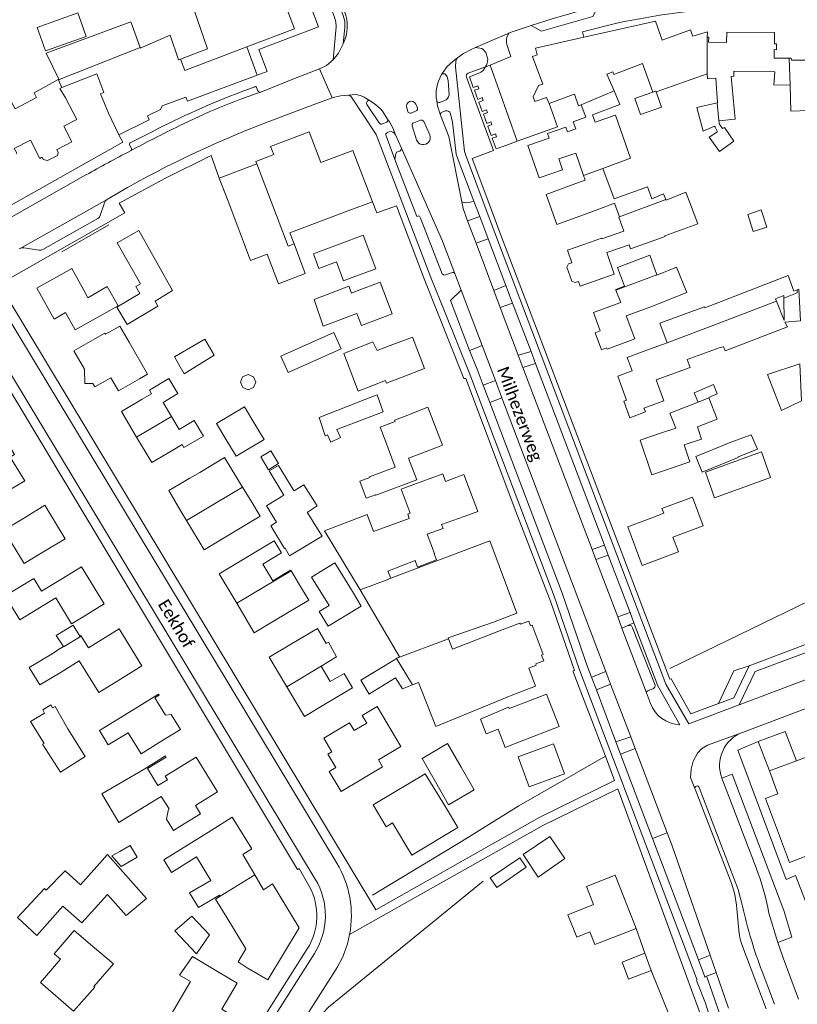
# Model space of a CAD drawing. Extents: x 177628 to 188968, y 384226 to 390673.
# Tile 260 of 393: x 183759 to 183919, y 387148 to 387351. Entities that reach past the tile are written whole.
import ezdxf

# ---------------------------------------------------------------- set-up
doc = ezdxf.new("R2010")
doc.units = 0
for name, color, linetype, lineweight in [('B-VH-FPAD-GD', 8, 'Continuous', 13), ('B01_D', 14, 'Continuous', 9), ('B01_F', 14, 'Continuous', 9), ('B01_T', 14, 'Continuous', 9), ('B02_D', 14, 'Continuous', 9), ('B02_F', 14, 'Continuous', 9), ('B02_T', 14, 'Continuous', 9), ('B07_D', 14, 'Continuous', 9), ('B11_F', 14, 'Continuous', 9), ('B11_S', 14, 'Continuous', 9), ('B14_F', 14, 'Continuous', 9), ('T03_T', 253, 'Continuous', 9), ('T04_F', 253, 'HAAG', 9), ('T04_T', 253, 'HAAG', 9), ('T05_F', 253, 'Continuous', 9), ('T22_F', 253, 'Continuous', 9), ('V00_F', 8, 'Continuous', 9), ('V00_T', 8, 'Continuous', 9), ('Z06', 7, 'Continuous', 9)]:
    doc.layers.add(name, color=color, linetype=linetype, lineweight=lineweight)
doc.styles.add('Legend', font='calibri.ttf')
doc.linetypes.add('HAAG', pattern='A,4,-1,[5,TOPOCAD.SHX,S=0.35,R=0,X=-0.35,Y=-0.35],-1', length=6)

msp = doc.modelspace()

# ---------------------------------------------------------------- linework, layer by layer
at = {"layer": 'B-VH-FPAD-GD', "flags": 128}
for points in [[(183904.286, 387141.312), (183902.862, 387145.836), (183899.948, 387154.109)], [(183897.831, 387153.392), (183899.674, 387148.679), (183900.3, 387146.723), (183900.93, 387144.745), (183902.006, 387140.946), (183900.38, 387137.112), (183896.67, 387136.537)]]:
    msp.add_lwpolyline(points, dxfattribs=at)
at = {"layer": 'B01_D', "linetype": 'Continuous'}
for points in [[(183880.623, 387340.464), (183880.834, 387339.898)], [(183920.683, 387339.074), (183920.912, 387332.498), (183917.283, 387332.372), (183917.098, 387337.697)], [(183872.139, 387335.625), (183872.746, 387335.851)], [(183878.577, 387320.558), (183884.28, 387322.65), (183881.184, 387331.554), (183876.975, 387330.089)], [(183873.007, 387328.707), (183871.311, 387328.117), (183870.98, 387329.067)], [(183870.287, 387320.292), (183869.514, 387322.513), (183872.999, 387323.726), (183874.608, 387319.102)], [(183871.504, 387316.873), (183874.96, 387318.118)], [(183880.91, 387314.32), (183887.786, 387316.753), (183888.653, 387314.303)], [(183826.308, 387311.87), (183814.159, 387307.266), (183815.012, 387305.02)], [(183877.74, 387312.177), (183873.809, 387310.747)], [(183876.002, 387305.389), (183878.298, 387306.206), (183878.358, 387306.037), (183882.874, 387307.648), (183881.843, 387310.538)], [(183891.341, 387306.705), (183891.397, 387306.547), (183884.272, 387304.026), (183883.981, 387304.849), (183879.374, 387303.22), (183880.933, 387298.812), (183878.792, 387298.051)], [(183824.533, 387305.023), (183819.032, 387302.967), (183820.129, 387299.973), (183823.75, 387301.299), (183825.173, 387297.415), (183826.952, 387298.083)], [(183771.724, 387295.473), (183772.587, 387293.903)], [(183828.027, 387295.345), (183826.83, 387294.887)], [(183881.335, 387292.644), (183882.26, 387292.984)], [(183888.085, 387291.942), (183883.385, 387290.199), (183885.145, 387285.454), (183884.297, 387285.139)], [(183827.95, 387290.7), (183828.882, 387288.221), (183830.337, 387288.767)], [(183774.034, 387285.482), (183776.093, 387286.672), (183776.244, 387286.411), (183779.158, 387288.095), (183781.086, 387284.759)], [(183834.829, 387284.109), (183832.121, 387283.076)], [(183902.742, 387283.698), (183895.953, 387281.226), (183896.549, 387279.588), (183889.514, 387277.028), (183891.089, 387272.7), (183887.024, 387271.221), (183887.318, 387270.413)], [(183891.796, 387284.672), (183887.966, 387283.266)], [(183783.763, 387273.043), (183785.682, 387274.177), (183785.241, 387274.923), (183789.274, 387277.31), (183791.113, 387274.203), (183788.053, 387272.392), (183789.769, 387269.493)], [(183833.845, 387276.863), (183834.035, 387276.364), (183837.254, 387277.594)], [(183892.384, 387270.154), (183898.158, 387272.436)], [(183789.769, 387269.493), (183791.34, 387266.838), (183794.456, 387268.682), (183796.364, 387265.458), (183792.334, 387263.073), (183791.969, 387263.689), (183790.089, 387262.584)], [(183837.867, 387269.581), (183835.719, 387268.745), (183835.832, 387268.454), (183832.73, 387267.256), (183833.962, 387264.067)], [(183893.602, 387267.078), (183890.882, 387266.176)], [(183893.453, 387259.131), (183896.465, 387260.129), (183895.286, 387263.635), (183898.877, 387264.842), (183898.033, 387267.353)], [(183838.574, 387260.871), (183840.946, 387261.789)], [(183793.567, 387256.771), (183795.631, 387257.959)], [(183792.852, 387248.069), (183791.705, 387249.96), (183789.221, 387254.26), (183793.567, 387256.771)], [(183897.041, 387252.903), (183899.249, 387246.999), (183892.982, 387244.656)], [(183806.299, 387251.816), (183808.022, 387248.976), (183796.531, 387242.005), (183792.852, 387248.069)], [(183888.313, 387248.509), (183891.102, 387249.558), (183890.729, 387250.556)], [(183759.528, 387248.636), (183755.317, 387246.089), (183759.504, 387239.197), (183763.667, 387241.729)], [(183812.415, 387241.396), (183808.587, 387239.115), (183810.636, 387235.677)], [(183771.603, 387228.269), (183769.243, 387226.83), (183765.985, 387232.166), (183758.567, 387227.637), (183755.538, 387232.585), (183761.449, 387236.142), (183763.061, 387233.498), (183767, 387235.896)], [(183816.557, 387234.151), (183818.046, 387231.653), (183811.119, 387227.527)], [(183779.265, 387215.394), (183783.723, 387218.171), (183779, 387225.754), (183772.702, 387221.831), (183771.191, 387224.257)], [(183814.161, 387222.474), (183819.811, 387225.829), (183821.648, 387222.741)], [(183766.877, 387221.726), (183764.861, 387220.442)], [(183767.547, 387222.143), (183766.877, 387221.726)], [(183767.092, 387216.871), (183770.792, 387219.175), (183774.858, 387212.646), (183779.265, 387215.394)], [(183822.447, 387214.89), (183825.301, 387216.588), (183827.068, 387213.619), (183821.51, 387210.322)], [(183862.4, 387210.544), (183859.301, 387209.343), (183859.182, 387209.654), (183853.422, 387207.174), (183854.566, 387204.178), (183857.031, 387205.119)], [(183782.787, 387209.629), (183774.978, 387204.806), (183776.791, 387201.866), (183780.849, 387204.368), (183783.529, 387200.022), (183787.289, 387202.353)], [(183835.532, 387192.055), (183842.028, 387195.933), (183846.202, 387189.106)], [(183784.151, 387189.085), (183787.703, 387191.269)], [(183797.926, 387184.256), (183788.196, 387178.238), (183789.812, 387175.626), (183794.97, 387178.817)], [(183799.802, 387170.721), (183798.844, 387170.127), (183801.205, 387166.318)], [(183876.655, 387168.981), (183871.398, 387166.911), (183873.217, 387162.292), (183875.927, 387163.359), (183876.95, 387160.761), (183880.49, 387162.16)], [(183805.128, 387159.85), (183803.525, 387157.19), (183805.347, 387155.979)], [(183798.953, 387155.402), (183794.093, 387158.292), (183791.444, 387154.485), (183793.723, 387153.136), (183789.02, 387145.23)]]:
    msp.add_lwpolyline(points, dxfattribs=at)
at = {"layer": 'B01_F', "linetype": 'Continuous'}
for points in [[(183776.853, 387331.914), (183775.195, 387335.896), (183775.855, 387336.216), (183774.405, 387340.005), (183767.233, 387337.196)], [(183900.046, 387340.03), (183900.08, 387339.024)], [(183767.233, 387337.196), (183766.833, 387337.039), (183767.985, 387335.086)], [(183873.007, 387328.707), (183872.483, 387330.132), (183875.084, 387331.089)], [(183876.426, 387331.582), (183876.975, 387330.089)], [(183772.587, 387293.903), (183776.552, 387296.264), (183778.826, 387292.257), (183769.964, 387287.327)], [(183819.168, 387293.571), (183826.261, 387296.304), (183826.83, 387294.887)], [(183882.26, 387292.984), (183881.258, 387295.528)], [(183825.288, 387282.472), (183831.222, 387284.842), (183832.121, 387283.076)], [(183833.845, 387276.863), (183828.189, 387274.706)], [(183893.602, 387267.078), (183892.384, 387270.154)], [(183800.716, 387261.074), (183795.631, 387257.959)], [(183838.574, 387260.871), (183840.297, 387256.42), (183831.837, 387253.271)], [(183841.004, 387255.98), (183837.041, 387254.525)], [(183850.018, 387248.896), (183845.394, 387247.249), (183845.676, 387246.453), (183842.43, 387245.264), (183843.948, 387241.271), (183843.823, 387241.208), (183844.352, 387239.967), (183840.435, 387238.454)], [(183850.599, 387242.114), (183834.908, 387236.191)], [(183846.811, 387223.682), (183846.727, 387223.905), (183856.079, 387227.164)], [(183861.612, 387226.698), (183863.331, 387227.345), (183863.7, 387226.365), (183864.031, 387226.49), (183866.317, 387220.448), (183865.975, 387220.319), (183866.412, 387219.158), (183864.749, 387218.532)], [(183856.983, 387225.214), (183847.608, 387221.575), (183846.811, 387223.682)], [(183860.045, 387212.148), (183844.172, 387205.652)], [(183773.84, 387152.136), (183777.853, 387156.783), (183773.548, 387160.434)]]:
    msp.add_lwpolyline(points, dxfattribs=at)
at = {"layer": 'B01_T', "linetype": 'Continuous'}
for points in [[(183808.028, 387354.027), (183812.64, 387355.8), (183815.1, 387349.28), (183805.3, 387345.57)], [(183874.653, 387347.563), (183880.58, 387348.88)], [(183900.057, 387347.553), (183900.353, 387347.574), (183900.329, 387346.544), (183904.046, 387346.473), (183904.075, 387348.629), (183913.9, 387348.536), (183913.87, 387346.24), (183914.31, 387346.228), (183914.294, 387344.99), (183913.832, 387345.035), (183913.852, 387343.245), (183916.903, 387343.279)], [(183867.526, 387333.918), (183866.98, 387335.16), (183864.55, 387334.33), (183864.22, 387335.3), (183865.3, 387337.62), (183866.2, 387337.93), (183864.1, 387343.59), (183865.02, 387343.93), (183864.69, 387345.35), (183874.653, 387347.563)], [(183916.903, 387343.279), (183917.36, 387343.284), (183917.38, 387342.85), (183920.592, 387342.857), (183920.65, 387346.528), (183928.565, 387346.481), (183928.535, 387341.419)], [(183805.3, 387345.57), (183807.43, 387339.75)], [(183807.43, 387339.75), (183793.06, 387334.42), (183792.73, 387335.2), (183787.85, 387333.42), (183787.52, 387332.7), (183784.83, 387331.38), (183785.23, 387330.57), (183778.97, 387327.46)], [(183766.268, 387324.474), (183769.303, 387326.044), (183767.645, 387329.249), (183770.296, 387330.621), (183767.985, 387335.086)], [(183872.139, 387335.625), (183867.526, 387333.918)], [(183778.97, 387327.46), (183776.853, 387331.914)], [(183807.359, 387321.5), (183807.17, 387321.998), (183810.84, 387323.392), (183810.189, 387325.105), (183818.129, 387328.12), (183820.548, 387321.75), (183827.133, 387324.25), (183831.138, 387313.704)], [(183870.287, 387320.292), (183865.459, 387318.615), (183863.145, 387325.276), (183867.499, 387326.789), (183867.168, 387327.743), (183870.98, 387329.067)], [(183757.859, 387323.631), (183757.952, 387323.679), (183757.447, 387324.656), (183760.796, 387326.387), (183762.707, 387322.631), (183763.069, 387322.818)], [(183766.268, 387324.474), (183766.18, 387324.428), (183766.491, 387323.826), (183766.317, 387323.197), (183764.255, 387322.186), (183763.394, 387322.392), (183763.158, 387322.863), (183763.069, 387322.818)], [(183873.809, 387310.747), (183869.1, 387309.044), (183866.873, 387315.198), (183871.504, 387316.873)], [(183831.138, 387313.704), (183826.308, 387311.87)], [(183877.74, 387312.177), (183880.998, 387313.395), (183881.99, 387310.59)], [(183881.99, 387310.59), (183881.843, 387310.538)], [(183824.533, 387305.023), (183829.271, 387306.793), (183831.842, 387299.909), (183826.952, 387298.083)], [(183872.184, 387301.136), (183871.27, 387303.705), (183876.002, 387305.389)], [(183769.964, 387287.327), (183767.996, 387290.87), (183765.614, 387289.547), (183762.065, 387295.935), (183769.251, 387299.926), (183771.724, 387295.473)], [(183872.184, 387301.136), (183871.5, 387300.893), (183871.162, 387300.201), (183872.161, 387297.377), (183872.867, 387297.05), (183873.551, 387297.294)], [(183878.792, 387298.051), (183873.901, 387296.311), (183873.551, 387297.294)], [(183828.027, 387295.345), (183832.766, 387297.127), (183835.219, 387290.602), (183830.337, 387288.767)], [(183878.037, 387287.089), (183876.624, 387290.896), (183881.335, 387292.644)], [(183771.915, 387279.199), (183769.724, 387282.99), (183774.034, 387285.482)], [(183837.254, 387277.594), (183841.842, 387279.345), (183839.364, 387285.839), (183834.829, 387284.109)], [(183878.037, 387287.089), (183877.006, 387286.706), (183878.303, 387283.209), (183879.335, 387283.592)], [(183783.186, 387277.248), (183784.866, 387278.219), (183781.086, 387284.759)], [(183884.297, 387285.139), (183879.431, 387283.333), (183879.335, 387283.592)], [(183887.318, 387270.413), (183884.105, 387269.243), (183882.862, 387272.647), (183883.448, 387272.861), (183881.649, 387277.789), (183884.574, 387278.857), (183883.552, 387281.655), (183887.966, 387283.266)], [(183771.915, 387279.199), (183771.935, 387276.312), (183773.592, 387276.3)], [(183783.186, 387277.248), (183778.858, 387274.745), (183777.286, 387277.463), (183774.013, 387275.571), (183773.592, 387276.3)], [(183783.763, 387273.043), (183779.499, 387270.523), (183782.61, 387265.26)], [(183840.946, 387261.789), (183845.584, 387263.583), (183842.561, 387271.397), (183837.867, 387269.581)], [(183782.61, 387265.26), (183785.718, 387260.001), (183790.089, 387262.584)], [(183893.453, 387259.131), (183888.638, 387257.498), (183886.23, 387264.598), (183890.882, 387266.176)], [(183751.478, 387261.885), (183755.783, 387264.509), (183757.513, 387261.67), (183756.621, 387261.126), (183759.583, 387256.268), (183755.249, 387253.626)], [(183850.018, 387248.896), (183852.829, 387249.947), (183849.994, 387257.538), (183846.209, 387256.124), (183845.619, 387257.704), (183841.004, 387255.98)], [(183763.667, 387241.729), (183767.933, 387244.323), (183763.751, 387251.203), (183759.528, 387248.636)], [(183888.313, 387248.509), (183883.695, 387246.783), (183886.665, 387238.837), (183894.114, 387241.621), (183892.982, 387244.656)], [(183812.415, 387241.396), (183810.903, 387243.899), (183799.606, 387237.072), (183803.215, 387231.019)], [(183850.599, 387242.114), (183855.294, 387243.873), (183860.88, 387228.963), (183856.079, 387227.164)], [(183767, 387235.896), (183771.277, 387238.509), (183775.921, 387230.907), (183771.603, 387228.269)], [(183803.215, 387231.019), (183806.825, 387224.966), (183811.119, 387227.527)], [(183856.983, 387225.214), (183861.513, 387226.955), (183861.612, 387226.698)], [(183813.55, 387213.851), (183809.919, 387219.949), (183814.161, 387222.474)], [(183864.749, 387218.532), (183864.848, 387218.274), (183863.31, 387217.683), (183864.743, 387213.952), (183860.045, 387212.148)], [(183782.787, 387209.629), (183787.133, 387212.309), (183787.275, 387212.079), (183786.398, 387211.539), (183788.566, 387208.023), (183789.731, 387208.096), (183791.624, 387205.026), (183787.289, 387202.353)], [(183821.51, 387210.322), (183817.185, 387207.747), (183813.55, 387213.851)], [(183862.4, 387210.544), (183867.006, 387212.316), (183869.58, 387205.625), (183861.411, 387202.483)], [(183825.288, 387205.742), (183826.446, 387206.433), (183827.418, 387204.801), (183829.987, 387206.331), (183829.019, 387207.954), (183832.094, 387209.788), (183837.01, 387201.542), (183832.372, 387198.775), (183833.217, 387197.358), (183828.948, 387194.812)], [(183825.288, 387205.742), (183821.121, 387203.257), (183822.803, 387200.435), (183821.992, 387199.952), (183823.641, 387197.187), (183822.253, 387196.36), (183824.69, 387192.273), (183828.948, 387194.812)], [(183910.566, 387202.544), (183916.121, 387204.639), (183918.397, 387198.607)], [(183912.842, 387196.511), (183910.566, 387202.544)], [(183918.397, 387198.607), (183930.22, 387203.068), (183929.872, 387203.991)], [(183791.503, 387185.043), (183795.759, 387187.667), (183794.711, 387189.382), (183799.284, 387192.197), (183794.858, 387199.376), (183788.483, 387195.445), (183788.939, 387194.704), (183787.015, 387193.518), (183784.864, 387197.009), (183788.677, 387199.36), (183788.536, 387199.589), (183784.279, 387196.966)], [(183784.151, 387189.085), (183778.967, 387185.897), (183775.447, 387191.764), (183784.279, 387196.966)], [(183921.765, 387179.493), (183916.986, 387177.69), (183912.03, 387190.829), (183914.617, 387191.805), (183912.842, 387196.511)], [(183835.532, 387192.055), (183831.285, 387189.505), (183833.975, 387185.023), (183835.268, 387185.799), (183839.243, 387179.176), (183848.741, 387184.877), (183846.202, 387189.106)], [(183791.503, 387185.043), (183790.209, 387184.245), (183788.744, 387186.584), (183789.174, 387188.647), (183789.304, 387188.722)], [(183797.926, 387184.256), (183802.31, 387186.967), (183806.328, 387180.468), (183804.49, 387179.332), (183806.938, 387175.143)], [(183806.938, 387175.143), (183808.743, 387172.054), (183810.59, 387173.25), (183816.04, 387164.22), (183809.6, 387153.53), (183805.347, 387155.979)], [(183876.655, 387168.981), (183875.184, 387172.716), (183881.091, 387175.043), (183885.403, 387164.096)], [(183762.868, 387152.95), (183766.95, 387157.782), (183765.676, 387158.882), (183769.735, 387163.668), (183773.548, 387160.434)], [(183885.403, 387164.096), (183880.49, 387162.16)], [(183798.953, 387155.402), (183803.326, 387152.801), (183800.149, 387147.457), (183801.608, 387146.59), (183795.185, 387135.787), (183786.7, 387140.83), (183784.031, 387136.39), (183780.217, 387138.683), (183785.699, 387145.998)], [(183762.868, 387152.95), (183769.63, 387147.018), (183773.985, 387152.009), (183773.84, 387152.136)]]:
    msp.add_lwpolyline(points, dxfattribs=at)
at = {"layer": 'B02_D', "linetype": 'Continuous'}
for points in [[(183815.012, 387305.02), (183817.335, 387298.906), (183811.842, 387296.819), (183809.519, 387302.934)], [(183783.276, 387294.827), (183778.551, 387291.994), (183780.666, 387288.431), (183787.003, 387292.193), (183786.406, 387293.196)], [(183899.578, 387291.844), (183899.499, 387292.062), (183890.323, 387288.729), (183891.796, 387284.672)], [(183801.001, 387264.842), (183803.082, 387261.345), (183808.853, 387264.781), (183806.772, 387268.277)], [(183905.151, 387264.246), (183897.713, 387261.249), (183899.004, 387258.045), (183906.442, 387261.042), (183906.396, 387261.157)], [(183811.394, 387247.736), (183809.346, 387251.113), (183812.909, 387253.275)], [(183813.192, 387242.361), (183813.078, 387242.292), (183810.259, 387246.956), (183811.394, 387247.736)], [(183822.223, 387230.559), (183818.625, 387236.431), (183823.407, 387239.361), (183827.043, 387233.428)], [(183827.043, 387233.428), (183828.857, 387230.467)], [(183828.857, 387230.467), (183822.048, 387226.293), (183820.196, 387229.314), (183822.223, 387230.559)], [(183771.191, 387224.257), (183771.121, 387224.369), (183770.941, 387224.257)], [(183835.69, 387219.389), (183828.738, 387215.176), (183830.459, 387212.336), (183830.528, 387212.378)], [(183830.528, 387212.378), (183835.925, 387215.649)], [(183768.452, 387205.167), (183772.053, 387199.502), (183766.927, 387196.244), (183763.275, 387201.991), (183763.579, 387202.178)], [(183849.381, 387197.295), (183846.591, 387202.147), (183841.367, 387199.046), (183844.115, 387194.267)], [(183868.404, 387202.062), (183870.67, 387195.907), (183863.406, 387193.232), (183861.141, 387199.392), (183868.404, 387202.062)], [(183767.45, 387168.677), (183762.052, 387162.627), (183758.083, 387166.325), (183763.647, 387172.295), (183764.031, 387171.937)]]:
    msp.add_lwpolyline(points, dxfattribs=at)
at = {"layer": 'B02_F', "linetype": 'Continuous'}
for points in [[(183881.258, 387295.528), (183881.22, 387295.623), (183883.051, 387296.336), (183881.579, 387300.179), (183888.25, 387302.695)], [(183798.587, 387282.09), (183792.429, 387278.294), (183790.397, 387281.749), (183796.633, 387285.409)], [(183813.82, 387278.514), (183824.733, 387283.426), (183823.214, 387286.803), (183812.301, 387281.891)], [(183898.158, 387272.436), (183897.391, 387274.333), (183901.324, 387276.067)], [(183823.832, 387266.839), (183833.385, 387270.449), (183832.158, 387273.941), (183829.802, 387273.047), (183820.189, 387269.276)], [(183801.001, 387264.842), (183799.08, 387268.071), (183804.851, 387271.505)], [(183905.151, 387264.246), (183909.117, 387265.738), (183910.375, 387262.731), (183906.396, 387261.157)], [(183766.032, 387224.383), (183769.571, 387226.511), (183770.941, 387224.257)], [(183856.752, 387172.537), (183855.406, 387174.505), (183861.469, 387178.65), (183862.815, 387176.682), (183856.752, 387172.537)], [(183767.45, 387168.677), (183771.309, 387165.233), (183776.59, 387171.083), (183780.47, 387166.735), (183784.648, 387170.224)]]:
    msp.add_lwpolyline(points, dxfattribs=at)
at = {"layer": 'B02_T', "linetype": 'Continuous'}
for points in [[(183807.359, 387321.5), (183799.638, 387318.568)], [(183809.519, 387302.934), (183806.07, 387301.624), (183801.45, 387313.798), (183799.638, 387318.568)], [(183781.164, 387300.791), (183778.637, 387305.251), (183783.044, 387307.749), (183785.61, 387303.219)], [(183788.36, 387298.364), (183785.61, 387303.219)], [(183781.164, 387300.791), (183783.415, 387296.819)], [(183788.511, 387298.098), (183788.36, 387298.364)], [(183790.033, 387295.41), (183788.511, 387298.098)], [(183783.415, 387296.819), (183782.473, 387296.258), (183783.276, 387294.827)], [(183814.852, 387254.453), (183815.04, 387254.148)], [(183817.747, 387249.766), (183819.84, 387246.377)], [(183849.381, 387197.295), (183852.059, 387192.637), (183846.835, 387189.536), (183844.115, 387194.267)], [(183865.285, 387174.667), (183862.181, 387179.285), (183867.627, 387183.035), (183870.782, 387178.452), (183865.285, 387174.667)], [(183888.535, 387155.454), (183883.861, 387153.658), (183882.52, 387157.148), (183887.236, 387158.96)], [(183887.236, 387158.96), (183888.535, 387155.454)]]:
    msp.add_lwpolyline(points, dxfattribs=at)
at = {"layer": 'B07_D', "linetype": 'Continuous'}
for points in [[(183900.057, 387347.553), (183900.046, 387340.03)], [(183766.526, 387338.781), (183783.33, 387345.452)], [(183791.629, 387343.079), (183792.513, 387340.742), (183805.3, 387345.57)], [(183916.903, 387343.279), (183917.098, 387337.697)], [(183766.488, 387338.862), (183766.526, 387338.781)], [(183766.526, 387338.781), (183767.233, 387337.196)], [(183874.079, 387333.664), (183880.882, 387336.526)], [(183888.88, 387336.273), (183889.493, 387336.487), (183889.556, 387336.306)], [(183902.082, 387334.074), (183902.445, 387330.356)], [(183807.359, 387321.5), (183813.777, 387304.551)], [(183874.608, 387319.102), (183878.577, 387320.558)], [(183881.99, 387310.59), (183891.555, 387314.14)], [(183813.777, 387304.551), (183815.012, 387305.02)], [(183881.258, 387295.528), (183889.69, 387298.675)], [(183915.828, 387293.852), (183918.591, 387294.919), (183918.569, 387295.543)], [(183891.796, 387284.672), (183902.314, 387288.634), (183914.295, 387293.26)], [(183898.158, 387272.436), (183900.4, 387273.313)], [(183782.61, 387265.26), (183789.769, 387269.493)], [(183792.852, 387248.069), (183804.405, 387254.957)], [(183803.215, 387231.019), (183814.405, 387237.688)], [(183834.908, 387236.191), (183834.492, 387236.065), (183834.51, 387236.018), (183828.597, 387233.8)], [(183767.547, 387222.143), (183767.587, 387222.084), (183771.191, 387224.257)], [(183836.193, 387219.694), (183846.811, 387223.682)], [(183836.137, 387219.66), (183837.848, 387216.824)], [(183813.55, 387213.851), (183820.576, 387218.053)], [(183837.848, 387216.824), (183839.401, 387214.247)], [(183912.842, 387196.511), (183918.397, 387198.607)], [(183799.802, 387170.721), (183806.938, 387175.143)]]:
    msp.add_lwpolyline(points, dxfattribs=at)
at = {"layer": 'B11_F', "linetype": 'Continuous'}
for points in [[(183880.58, 387348.88), (183889.394, 387350.863)], [(183889.394, 387350.863), (183890.776, 387346.937), (183896.634, 387349.125), (183896.853, 387348.304), (183897.072, 387347.756), (183900.113, 387348.679)], [(183900.113, 387348.679), (183900.057, 387347.553)], [(183880.834, 387339.898), (183886.76, 387342.146), (183888.88, 387336.273)], [(183880.882, 387336.526), (183879.423, 387339.994), (183880.623, 387340.464)], [(183889.556, 387336.306), (183900.046, 387340.03)], [(183876.426, 387331.582), (183882.049, 387333.752), (183880.882, 387336.526)], [(183872.746, 387335.851), (183873.586, 387333.445), (183874.079, 387333.664)], [(183874.079, 387333.664), (183875.084, 387331.089)], [(183890.729, 387250.556), (183897.041, 387252.903)], [(183836.137, 387219.66), (183836.193, 387219.694)], [(183844.172, 387205.652), (183840.613, 387214.713), (183839.401, 387214.247)], [(183797.888, 387173.928), (183794.97, 387178.817)], [(183799.676, 387170.932), (183795.358, 387168.406), (183793.529, 387171.393), (183797.888, 387173.928)], [(183799.802, 387170.721), (183799.676, 387170.932)]]:
    msp.add_lwpolyline(points, dxfattribs=at)
at = {"layer": 'B11_S', "linetype": 'Continuous'}
for points in [[(183791.629, 387343.079), (183797.236, 387345.183), (183794.486, 387353.166)], [(183783.33, 387345.452), (183783.371, 387345.337), (183789.544, 387347.98), (183791.258, 387342.94), (183791.629, 387343.079)], [(183917.098, 387337.697), (183913.795, 387337.774), (183913.977, 387340.455), (183905.518, 387340.55), (183905.531, 387339.533), (183905.012, 387339.504), (183905.832, 387330.689), (183902.445, 387330.356)], [(183754.193, 387338.54), (183754.298, 387338.361), (183754.511, 387338.509), (183757.627, 387332.809), (183762.024, 387335.17), (183761.528, 387336.125), (183766.488, 387338.862)], [(183902.082, 387334.074), (183902.172, 387334.095), (183901.792, 387339.157), (183900.08, 387339.024)], [(183878.577, 387320.558), (183880.91, 387314.32)], [(183874.608, 387319.102), (183874.96, 387318.118)], [(183891.555, 387314.14), (183891.613, 387314.001), (183895.657, 387315.675), (183898.097, 387309.15), (183891.341, 387306.705)], [(183888.653, 387314.303), (183891.059, 387315.322), (183891.555, 387314.14)], [(183889.69, 387298.675), (183889.714, 387298.609), (183893.753, 387300.199), (183895.837, 387294.984), (183888.085, 387291.942)], [(183918.569, 387295.543), (183918.885, 387295.671), (183919.256, 387289.202), (183916.026, 387288.902), (183916.55, 387287.977), (183903.72, 387283.003), (183903.406, 387283.861), (183902.742, 387283.698)], [(183827.95, 387290.7), (183821.042, 387288.107), (183819.168, 387293.571)], [(183914.295, 387293.26), (183914.108, 387293.736), (183915.824, 387294.391), (183915.828, 387293.852)], [(183915.828, 387293.852), (183915.862, 387289.283), (183914.295, 387293.26)], [(183828.189, 387274.706), (183825.288, 387282.472)], [(183898.033, 387267.353), (183902.097, 387268.948), (183900.4, 387273.313)], [(183831.837, 387253.271), (183831.793, 387253.386), (183829.842, 387252.687), (183828.568, 387256.146), (183830.647, 387256.899), (183830.553, 387257.086), (183835.807, 387259.078), (183833.962, 387264.067)], [(183800.716, 387261.074), (183804.405, 387254.957)], [(183804.405, 387254.957), (183806.299, 387251.816)], [(183828.597, 387233.8), (183821.279, 387245.914), (183830.074, 387249.277), (183831.381, 387245.823), (183838.705, 387248.508), (183838.463, 387249.406), (183838.926, 387249.549), (183837.041, 387254.525)], [(183840.435, 387238.454), (183839.914, 387239.807), (183834.347, 387237.653), (183834.908, 387236.191)], [(183814.405, 387237.688), (183814.291, 387237.875), (183810.636, 387235.677)], [(183816.557, 387234.151), (183814.405, 387237.688)], [(183836.193, 387219.694), (183836.733, 387220.022), (183828.597, 387233.8)], [(183821.648, 387222.741), (183822.074, 387222.994), (183823.788, 387219.987), (183820.576, 387218.053)], [(183764.861, 387220.442), (183760.494, 387217.832), (183762.73, 387214.228), (183767.092, 387216.871)], [(183820.576, 387218.053), (183822.447, 387214.89)], [(183861.411, 387202.483), (183858.47, 387201.352), (183857.031, 387205.119)], [(183787.703, 387191.269), (183789.304, 387188.722)], [(183801.205, 387166.318), (183805.128, 387159.85)]]:
    msp.add_lwpolyline(points, dxfattribs=at)
at = {"layer": 'B14_F', "linetype": 'Continuous'}
for points in [[(183763.888, 387344.74), (183762.155, 387349.567), (183770.516, 387352.567), (183772.249, 387347.74), (183763.888, 387344.74)], [(183766.488, 387338.862), (183766.595, 387338.921), (183763.973, 387344.268), (183781.449, 387350.765), (183783.33, 387345.452)], [(183886.333, 387331.645), (183885.17, 387334.979), (183888.88, 387336.273)], [(183889.556, 387336.306), (183890.656, 387333.153), (183886.333, 387331.645)], [(183901.666, 387329.057), (183901.554, 387329.263), (183899.249, 387328.259), (183897.933, 387333.093), (183902.082, 387334.074)], [(183902.445, 387330.356), (183902.595, 387329.623), (183902.713, 387329.445)], [(183902.713, 387329.445), (183903.174, 387328.747), (183903.643, 387329.013), (183905.563, 387326.148), (183902.61, 387324.052), (183900.459, 387326.968), (183902.185, 387328.097), (183901.666, 387329.057)], [(183909.535, 387307.6), (183912.303, 387308.498), (183911.164, 387312.004), (183908.396, 387311.106), (183909.535, 387307.6)], [(183888.25, 387302.695), (183889.69, 387298.675)], [(183899.578, 387291.844), (183916.743, 387298.519), (183917.862, 387295.256), (183918.569, 387295.543)], [(183786.406, 387293.196), (183790.033, 387295.41)], [(183798.587, 387282.09), (183796.633, 387285.409)], [(183813.82, 387278.514), (183812.301, 387281.891)], [(183919.13, 387280.339), (183919.472, 387272.684), (183915.332, 387270.717), (183912.43, 387278.149), (183919.13, 387280.339)], [(183806.668, 387275.442), (183807.128, 387276.555), (183806.666, 387277.668), (183805.554, 387278.13), (183804.442, 387277.67), (183803.982, 387276.557), (183804.444, 387275.444), (183805.556, 387274.982), (183806.668, 387275.442)], [(183900.4, 387273.313), (183900.374, 387273.379), (183902.085, 387274.134), (183901.324, 387276.067)], [(183804.851, 387271.505), (183806.772, 387268.277)], [(183820.189, 387269.276), (183821.448, 387265.507), (183821.924, 387265.682), (183822.595, 387264.195), (183824.588, 387265.133), (183823.832, 387266.839)], [(183808.155, 387261.165), (183810.262, 387262.427), (183811.844, 387259.774), (183809.737, 387258.512), (183808.155, 387261.165)], [(183913.109, 387256.952), (183901.559, 387252.767), (183899.665, 387257.994), (183911.215, 387262.179), (183913.109, 387256.952)], [(183814.852, 387254.453), (183811.847, 387259.418), (183809.88, 387258.268), (183812.909, 387253.275)], [(183817.923, 387249.878), (183819.807, 387251.078), (183817.003, 387255.412), (183815.264, 387254.292)], [(183815.264, 387254.292), (183815.04, 387254.148)], [(183817.747, 387249.766), (183817.923, 387249.878)], [(183813.192, 387242.361), (183814.114, 387240.764), (183820.811, 387244.818), (183819.84, 387246.377)], [(183766.032, 387224.383), (183767.547, 387222.143)], [(183835.69, 387219.389), (183836.137, 387219.66)], [(183839.401, 387214.247), (183837.318, 387213.447), (183835.925, 387215.649)], [(183768.452, 387205.167), (183765.844, 387209.8), (183765.321, 387209.504), (183764.99, 387210.114), (183763.289, 387209.059), (183763.643, 387208.409), (183760.755, 387206.683), (183763.579, 387202.178)], [(183779.132, 387179.911), (183781.28, 387181.145), (183782.713, 387178.724), (183779.428, 387176.84), (183777.493, 387179.041), (183777.776, 387179.201)], [(183777.776, 387179.201), (183779.132, 387179.911)], [(183784.648, 387170.224), (183776.658, 387179.286), (183771.07, 387173.045)], [(183771.07, 387173.045), (183767.877, 387175.962), (183764.031, 387171.937)], [(183794.91, 387158.845), (183790.484, 387163.572), (183793.964, 387166.642), (183797.638, 387162.752), (183794.91, 387158.845)]]:
    msp.add_lwpolyline(points, dxfattribs=at)
at = {"layer": 'T03_T', "linetype": 'Continuous'}
msp.add_lwpolyline([(183910.566, 387202.544), (183906.35, 387200.79), (183916.31, 387174.18)], dxfattribs=at)
at = {"layer": 'T04_F', "linetype": 'HAAG'}
for points in [[(183892.361, 387217.611), (183921.009, 387231.511), (183920.378, 387248.114)], [(183879.104, 387199.537), (183861.247, 387189.313), (183849.462, 387182.002), (183831.141, 387170.915)]]:
    msp.add_lwpolyline(points, dxfattribs=at)
at = {"layer": 'T04_T', "linetype": 'HAAG'}
for points in [[(183865.26, 387286.678), (183869.168, 387276.404)], [(183772.586, 387266.435), (183778.886, 387255.962)], [(183879.104, 387199.537), (183872.492, 387216.927)]]:
    msp.add_lwpolyline(points, dxfattribs=at)
at = {"layer": 'T05_F', "linetype": 'Continuous'}
for points in [[(183776.927, 387308.951), (183767.218, 387303.389)], [(183814.795, 387134.467), (183815.556, 387139.445), (183816.966, 387142.375), (183822.093, 387147.877), (183853.966, 387173.837)], [(183887.236, 387158.96), (183885.403, 387164.096)], [(183893.463, 387143.185), (183888.535, 387155.454)]]:
    msp.add_lwpolyline(points, dxfattribs=at)
at = {"layer": 'T22_F', "linetype": 'Continuous'}
msp.add_lwpolyline([(183859.658, 387343.626), (183855.374, 387341.801)], dxfattribs=at)
at = {"layer": 'V00_F', "linetype": 'Continuous'}
for points in [[(183877.016, 387352.697), (183876.494, 387351.844), (183865.918, 387348.836), (183863.822, 387349.953)], [(183825.15, 387346.207), (183824.182, 387344.296), (183823.049, 387342.887)], [(183852.358, 387345.443), (183853.686, 387345.274)], [(183854.458, 387344.419), (183854.874, 387343.07)], [(183858.868, 387345.853), (183859.658, 387343.626)], [(183848.659, 387343.328), (183847.687, 387342.557), (183846.557, 387341.554), (183845.397, 387339.889)], [(183845.329, 387339.791), (183845.397, 387339.889)], [(183830.697, 387334.477), (183829.469, 387335.204), (183828.667, 387335.587), (183827.737, 387335.801), (183826.191, 387335.626)], [(183830.697, 387334.477), (183830.786, 387334.425)], [(183844.379, 387334.475), (183844.534, 387333.426), (183845.174, 387331.531)], [(183835.902, 387327.503), (183835.325, 387328.899), (183834.664, 387330.142), (183834.25, 387330.695)], [(183835.782, 387322.421), (183835.981, 387323.572), (183836.092, 387323.908), (183836.761, 387324.134), (183837.003, 387324.325), (183837.141, 387324.703)], [(183852.018, 387313.852), (183851.061, 387313.548), (183850.33, 387313.471), (183849.524, 387313.682)], [(183848.109, 387298.929), (183847.872, 387299.1), (183847.648, 387299.099), (183845.988, 387298.587), (183845.745, 387298.619), (183845.521, 387298.841), (183841.069, 387310.341), (183840.851, 387310.702), (183840.673, 387310.773), (183840.268, 387310.656)], [(183853.24, 387310.663), (183850.745, 387309.777)], [(183855.002, 387306.037), (183852.472, 387305.158)], [(183849.409, 387295.492), (183847.187, 387293.359), (183851.131, 387283.103)], [(183858.628, 387296.472), (183856.106, 387295.451)], [(183860.009, 387292.83), (183857.457, 387291.892)], [(183853.725, 387284.083), (183851.131, 387283.103)], [(183863.787, 387282.865), (183861.165, 387282.124)], [(183864.715, 387280.416), (183862.132, 387279.577)], [(183856.457, 387276.885), (183853.948, 387275.963)], [(183853.948, 387275.963), (183855.308, 387272.375)], [(183857.808, 387273.326), (183855.308, 387272.375)], [(183878.903, 387242.992), (183876.357, 387242.104)], [(183879.687, 387240.922), (183877.147, 387240.023)], [(183884.167, 387229.106), (183881.63, 387228.213)], [(183945.34, 387230.137), (183909.948, 387216.955), (183906.657, 387210.139)], [(183884.971, 387226.985), (183883.607, 387226.405)], [(183883.607, 387226.405), (183884.12, 387226.446), (183884.489, 387226.356), (183884.707, 387225.995), (183889.324, 387214.148), (183889.286, 387213.767), (183889.018, 387213.47), (183887.85, 387213.032), (183887.64, 387212.86), (183887.56, 387212.591)], [(183883.607, 387226.405), (183882.496, 387225.932)], [(183879.19, 387216.995), (183876.222, 387215.849)], [(183902.375, 387210.384), (183905.519, 387217.135), (183908.7, 387218.18)], [(183880.177, 387214.394), (183877.233, 387213.18)], [(183907.288, 387204.431), (183900.143, 387201.809), (183898.865, 387201.035), (183898.041, 387200.178), (183897.194, 387198.504), (183896.751, 387196.868), (183896.615, 387195.177), (183897.514, 387192.861)], [(183884.301, 387203.529), (183881.278, 387202.503)], [(183885.217, 387201.116), (183882.228, 387199.995)], [(183897.565, 387192.73), (183897.514, 387192.861)], [(183891.809, 387183.749), (183888.815, 387182.608)], [(183900.646, 387158.56), (183898.224, 387157.644)], [(183901.88, 387155.009), (183899.531, 387154.149)]]:
    msp.add_lwpolyline(points, dxfattribs=at)
msp.add_arc((183861.66, 387346.765), 2.937, 146.52818, 198.08692, dxfattribs=at)
at = {"layer": 'V00_F', "linetype": 'Continuous', "extrusion": (0, 0, -1)}
for centre, radius, start, end in [((-183851.475, 387342.501), 3.546, 128.57303, 147.2677), ((-183851.971, 387342.995), 2.904, 178.51596, 211.95217)]:
    msp.add_arc(centre, radius, start, end, dxfattribs=at)
at = {"layer": 'V00_T', "linetype": 'Continuous'}
for points in [[(183713.77, 387639.786), (183754.211, 387533.631), (183772.983, 387485.12), (183780.422, 387469.69), (183795.383, 387430.28), (183799.412, 387414.69), (183817.288, 387367.646), (183823.343, 387351.691), (183823.636, 387350.725), (183823.673, 387349.724), (183823.049, 387342.887)], [(183807.76, 387345.07), (183820.04, 387349.69), (183816.69, 387358.61), (183819.16, 387359.56), (183798.403, 387414.25), (183796.091, 387423.28), (183796.401, 387423.53), (183794.722, 387430), (183779.224, 387470.56), (183778.933, 387470.47)], [(183825.15, 387346.207), (183825.455, 387349.559), (183825.453, 387350.874), (183825.131, 387352.06), (183823.998, 387355.027), (183824.571, 387355.232)], [(183876.723, 387353.818), (183868.163, 387351.382), (183863.822, 387349.953)], [(183881.188, 387350.411), (183874.36, 387348.7), (183874.653, 387347.563)], [(183859.21, 387348.385), (183852.358, 387345.443)], [(183859.71, 387348.6), (183859.21, 387348.385)], [(183863.822, 387349.953), (183859.71, 387348.6)], [(183807.43, 387339.75), (183809.516, 387340.524), (183807.76, 387345.07)], [(183852.357, 387345.442), (183851.497, 387345.073), (183849.889, 387344.23), (183848.659, 387343.328)], [(183823.049, 387342.887), (183821.667, 387341.78), (183820.276, 387341.07)], [(183848.659, 387343.328), (183848.436, 387343.044), (183848.317, 387342.674), (183848.263, 387341.506), (183850.1, 387324.063), (183850.276, 387323.447), (183855.601, 387309.279), (183891.505, 387214.34), (183896.251, 387206.217), (183906.657, 387210.139)], [(183820.276, 387341.07), (183815.116, 387339.085), (183808.163, 387336.289)], [(183820.276, 387341.07), (183822.83, 387335.072)], [(183846.038, 387340.013), (183845.696, 387340.061), (183845.397, 387339.889)], [(183846.54, 387339.429), (183846.353, 387339.776), (183846.038, 387340.013)], [(183850.879, 387340.161), (183854.435, 387341.458)], [(183853.021, 387340.153), (183851.134, 387339.418), (183851.911, 387337.243), (183852.813, 387337.593), (183853.016, 387336.973), (183852.144, 387336.678), (183852.859, 387334.784), (183853.746, 387335.155), (183853.959, 387334.536), (183853.068, 387334.213), (183853.756, 387332.29), (183854.602, 387332.62), (183854.799, 387332.055), (183853.982, 387331.739), (183854.677, 387329.821), (183855.541, 387330.148), (183855.756, 387329.569), (183854.895, 387329.249), (183855.595, 387327.362), (183856.48, 387327.694), (183856.682, 387327.091), (183855.818, 387326.779), (183856.611, 387324.583), (183858.592, 387325.293), (183860.964, 387326.149)], [(183855.374, 387341.801), (183854.435, 387341.458)], [(183860.964, 387326.149), (183855.374, 387341.801)], [(183846.935, 387335.693), (183846.703, 387338.636), (183846.54, 387339.429)], [(183857.61, 387306.79), (183854.719, 387314.575), (183851.662, 387322.62), (183856.054, 387324.24), (183850.483, 387339.357)], [(183806.936, 387337.384), (183804.125, 387336.322)], [(183807.587, 387336.56), (183807.321, 387337.225)], [(183809.705, 387330.154), (183818.191, 387333.385), (183822.83, 387335.072)], [(183822.83, 387335.072), (183824.596, 387335.531), (183826.191, 387335.626)], [(183826.191, 387335.626), (183826.559, 387335.499), (183826.842, 387335.231)], [(183826.842, 387335.231), (183831.89, 387327.57), (183843.15, 387298.071), (183846.115, 387290.813), (183851.04, 387278.56), (183868.52, 387232.49), (183873.76, 387217.31), (183897.976, 387153.441)], [(183845.047, 387334.163), (183845.982, 387334.518)], [(183860.964, 387326.149), (183869.25, 387329.139), (183867.526, 387333.918)], [(183830.013, 387333.723), (183832.531, 387329.955)], [(183838.196, 387333.02), (183838.43, 387332.296)], [(183839.092, 387331.955), (183840.122, 387332.386)], [(183840.391, 387333.049), (183840.088, 387333.771)], [(183845.952, 387332.357), (183845.507, 387332.176)], [(183833.239, 387329.716), (183833.966, 387330.001)], [(183841.024, 387330.462), (183839.66, 387329.956)], [(183842.949, 387327.466), (183841.695, 387330.208)], [(183845.174, 387331.531), (183846.857, 387327.137), (183849.524, 387313.682)], [(183852.018, 387313.852), (183848.771, 387322.326), (183848.376, 387323.514), (183847.631, 387330.059), (183847.247, 387331.773)], [(183785.806, 387328.113), (183781.316, 387325.808)], [(183834.627, 387328.094), (183834.233, 387327.931)], [(183839.323, 387329.307), (183840.228, 387326.418)], [(183778.97, 387327.46), (183779.809, 387325.988), (183705.953, 387284.355)], [(183833.943, 387327.245), (183835.782, 387322.421)], [(183837.141, 387324.703), (183835.902, 387327.503)], [(183781.184, 387325.41), (183781.508, 387324.769)], [(183848.109, 387298.929), (183845.599, 387305.613), (183837.141, 387324.703)], [(183797.969, 387323.199), (183788.431, 387318.454), (183779.038, 387313.426)], [(183799.638, 387318.568), (183797.969, 387323.199)], [(183835.782, 387322.421), (183840.268, 387310.656)], [(183772.18, 387319.21), (183754.993, 387309.483)], [(183758.645, 387304.076), (183776.523, 387314.174)], [(183775.139, 387310.892), (183776.036, 387313.483), (183776.222, 387313.869), (183776.523, 387314.174)], [(183776.523, 387314.174), (183776.773, 387314.315)], [(183872.492, 387216.927), (183872.43, 387217.09), (183872.75, 387217.21), (183867.9, 387231.26), (183860.654, 387249.943), (183850.375, 387277.32), (183849.99, 387277.285), (183841.813, 387297.853), (183836.093, 387312.887), (183832.066, 387311.417), (183831.138, 387313.704)], [(183849.524, 387313.682), (183849.794, 387312.32), (183850.745, 387309.777)], [(183853.24, 387310.663), (183852.018, 387313.852)], [(183779.038, 387313.426), (183780.2, 387311.4), (183755, 387297.089)], [(183774.634, 387310.268), (183763.325, 387303.895)], [(183775.139, 387310.892), (183774.959, 387310.522), (183774.634, 387310.268)], [(183850.745, 387309.777), (183852.472, 387305.158)], [(183855.002, 387306.037), (183853.24, 387310.663)], [(183858.628, 387296.472), (183855.002, 387306.037)], [(183857.61, 387306.79), (183865.26, 387286.678)], [(183758.645, 387304.076), (183758.462, 387303.972)], [(183762.537, 387303.741), (183759.404, 387304.208), (183759.013, 387304.207), (183758.645, 387304.076)], [(183763.325, 387303.895), (183762.948, 387303.73), (183762.537, 387303.741)], [(183852.472, 387305.158), (183856.106, 387295.451)], [(183849.409, 387295.492), (183848.109, 387298.929)], [(183853.725, 387284.083), (183849.409, 387295.492)], [(183856.106, 387295.451), (183857.457, 387291.892)], [(183860.009, 387292.83), (183858.628, 387296.472)], [(183755.97, 387294.06), (183772.586, 387266.435)], [(183823.811, 387177.535), (183754.479, 387292.577)], [(183857.457, 387291.892), (183861.165, 387282.124)], [(183863.787, 387282.865), (183860.009, 387292.83)], [(183818.126, 387172.784), (183816.1, 387176.44), (183815.76, 387176.25), (183747.82, 387289.29)], [(183819.378, 387174.254), (183749.736, 387289.729)], [(183856.457, 387276.885), (183853.725, 387284.083)], [(183851.131, 387283.103), (183852.71, 387279.23), (183853.948, 387275.963)], [(183861.165, 387282.124), (183862.132, 387279.577)], [(183864.715, 387280.416), (183863.787, 387282.865)], [(183862.132, 387279.577), (183876.357, 387242.104)], [(183878.903, 387242.992), (183864.715, 387280.416)], [(183857.808, 387273.326), (183856.457, 387276.885)], [(183869.168, 387276.404), (183892.38, 387215.38), (183892.66, 387215.5), (183896.7, 387208.24), (183902.375, 387210.384)], [(183879.19, 387216.995), (183857.808, 387273.326)], [(183855.308, 387272.375), (183870.19, 387233.11), (183875.43, 387217.94), (183876.222, 387215.849)], [(183778.886, 387255.962), (183831.86, 387167.89), (183865.58, 387186.98), (183881, 387194.55), (183879.104, 387199.537)], [(183879.687, 387240.922), (183878.903, 387242.992)], [(183876.357, 387242.104), (183877.147, 387240.023)], [(183884.167, 387229.106), (183879.687, 387240.922)], [(183877.147, 387240.023), (183881.63, 387228.213)], [(183884.971, 387226.985), (183884.167, 387229.106)], [(183881.63, 387228.213), (183882.496, 387225.932)], [(183884.971, 387226.985), (183889.89, 387214.01), (183894.39, 387206)], [(183908.7, 387218.18), (183933.325, 387227.485)], [(183882.496, 387225.932), (183887.56, 387212.591)], [(183906.657, 387210.139), (183942.429, 387223.622)], [(183907.288, 387204.431), (183946.273, 387219.197)], [(183880.177, 387214.394), (183879.19, 387216.995)], [(183902.375, 387210.384), (183905.54, 387211.58), (183908.7, 387218.18)], [(183876.222, 387215.849), (183877.233, 387213.18)], [(183884.301, 387203.529), (183880.177, 387214.394)], [(183877.233, 387213.18), (183881.278, 387202.503)], [(183887.56, 387212.591), (183888.385, 387210.419)], [(183881.278, 387202.503), (183882.228, 387199.995)], [(183885.217, 387201.116), (183884.301, 387203.529)], [(183891.809, 387183.749), (183885.217, 387201.116)], [(183882.228, 387199.995), (183888.815, 387182.608)], [(183914.574, 387161.156), (183917.473, 387162.256), (183915.811, 387167.773), (183905.22, 387195.848), (183903.072, 387195.038)], [(183910.101, 387176.564), (183903.072, 387195.038)], [(183899.163, 387145.031), (183881.64, 387192.84), (183866.33, 387185.33), (183826.455, 387162.824)], [(183905.096, 387173.169), (183897.565, 387192.73)], [(183898.394, 387193.12), (183906.4, 387172.13), (183907.32, 387168.66)], [(183888.815, 387182.608), (183894.44, 387167.76), (183898.224, 387157.644)], [(183900.646, 387158.56), (183892.83, 387181.06), (183891.809, 387183.749)], [(183916.31, 387174.18), (183918.19, 387174.96), (183924.363, 387159.096)], [(183906.106, 387168.861), (183905.748, 387171.049), (183905.096, 387173.169)], [(183906.106, 387168.861), (183906.66, 387162.991), (183906.845, 387161.851), (183907.181, 387160.746), (183912.186, 387147.522)], [(183914.574, 387161.156), (183912.72, 387167.22)], [(183798.756, 387129.955), (183817.739, 387159.854)], [(183918.85, 387149.544), (183915.67, 387158.03), (183914.574, 387161.156)], [(183800.4, 387129.323), (183819.194, 387158.894)], [(183898.224, 387157.644), (183899.531, 387154.149)], [(183901.88, 387155.009), (183900.646, 387158.56)], [(183823.542, 387155.471), (183810.378, 387134.817)], [(183899.531, 387154.149), (183899.591, 387153.988)], [(183904.425, 387147.683), (183901.88, 387155.009)], [(183911.358, 387155.224), (183913.907, 387148.475)]]:
    msp.add_lwpolyline(points, dxfattribs=at)
for centre, radius, start, end in [((183817.204, 387349.881), 8.754, 335.18859, 20.21175), ((183915.029, 387191.52), 162.455, 93.30313, 102.0235), ((183852.186, 387335.823), 7.922, 149.9413, 189.79444), ((183867.878, 387169.508), 178.582, 110.91584, 117.35979), ((183854.251, 387201.431), 142.516, 108.86798, 116.1787), ((183807.059, 387337.137), 0.276, 18.64257, 116.47745), ((183808.07, 387336.839), 0.558, 210.03927, 279.56807), ((183830.472, 387333.994), 0.533, 64.99543, 210.57834), ((183826.138, 387326.635), 9.071, 26.5866, 59.17827), ((183839.155, 387333.363), 1.018, 23.64383, 199.65584), ((183844.857, 387334.628), 0.502, 197.76273, 292.16592), ((183845.461, 387335.914), 1.49, 290.456, 351.45549), ((183838.908, 387332.411), 0.492, 193.56372, 291.92977), ((183839.948, 387332.843), 0.488, 290.8245, 25.00761), ((183845.667, 387331.685), 0.516, 108.01123, 197.37605), ((183846.325, 387331.457), 0.975, 18.943, 112.50956), ((183884.458, 387132.575), 211.248, 110.72383, 120.64762), ((183833.011, 387330.207), 0.542, 207.75214, 294.94152), ((183833.791, 387330.478), 0.508, 290.11932, 25.36977), ((183839.787, 387329.478), 0.494, 104.84878, 200.26909), ((183841.231, 387329.996), 0.51, 24.52374, 114.00899), ((183992.218, 386924.929), 451.526, 116.41082, 117.84434), ((183834.399, 387327.456), 0.503, 109.309, 204.85949), ((183834.934, 387327.085), 1.054, 23.3432, 106.91858), ((183781.432, 387325.549), 0.284, 114.12018, 209.18276), ((183841.601, 387326.909), 1.458, 199.67628, 22.45235), ((183990.607, 386928.039), 448.023, 117.84799, 119.17868), ((183781.145, 387324.558), 0.42, 295.08171, 30.21024), ((183894.766, 387212.801), 6.811, 200.46744, 266.83484), ((183909.874, 387197.628), 7.278, 110.81349, 200.84114), ((183897.963, 387192.96), 0.46, 20.3663, 192.43393), ((183805.893, 387166.721), 20.928, 349.26709, 31.11082), ((183865.001, 387158.884), 48.441, 9.90892, 21.40605), ((183806.875, 387166.723), 14.596, 327.56485, 31.0625), ((183807.043, 387166.645), 12.67, 327.5888, 28.98245), ((183997.67, 387188.489), 92.5, 192.37815, 201.07666), ((183805.885, 387166.72), 20.936, 327.50034, 349.2762)]:
    msp.add_arc(centre, radius, start, end, dxfattribs=at)
at = {"layer": 'V00_T', "linetype": 'Continuous', "extrusion": (0, 0, -1)}
for centre, radius, start, end in [((-183851.124, 387339.541), 0.667, 343.98683, 68.45711), ((-183852.032, 387342.643), 2.679, 206.25111, 248.34021)]:
    msp.add_arc(centre, radius, start, end, dxfattribs=at)

# ---------------------------------------------------------------- texts
at = {"layer": 'Z06', "linetype": 'Continuous', "style": 'Legend'}
for s, rotation, p in [('Milhezerweg', 290.6633, (183856.736, 387279.202)), ('Eekhof', 301.05216, (183786.896, 387230.865))]:
    msp.add_text(s, height=2.5, rotation=rotation, dxfattribs=at).set_placement(p)

doc.saveas('drawing.dxf')
